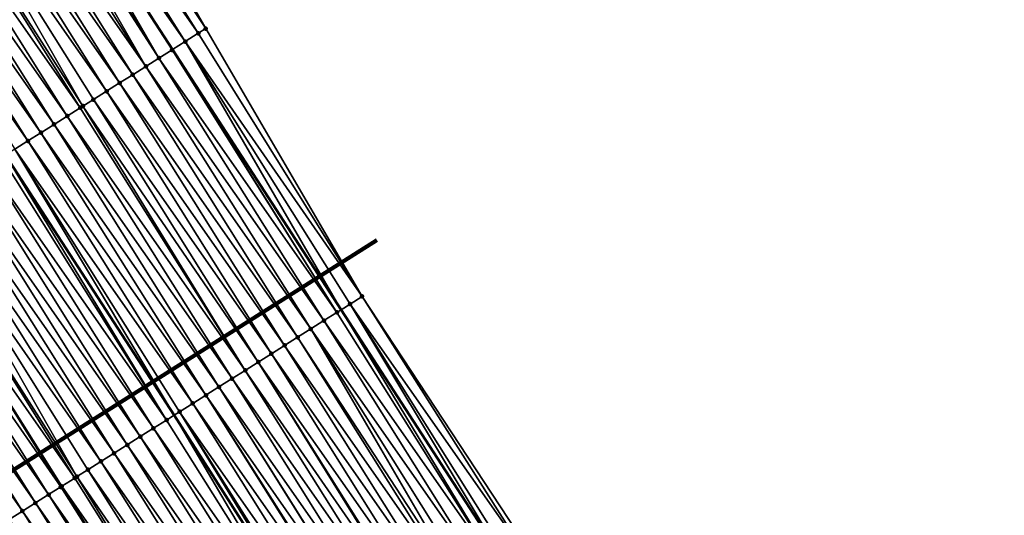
# Model space of a CAD drawing. Header units: feet. Extents: x 2017353 to 2024169, y 808050 to 818690.
# Tile 293 of 305: x 2023142 to 2023205, y 813593 to 813625. Entities that reach past the tile are written whole.
import ezdxf

# ---------------------------------------------------------------- set-up
doc = ezdxf.new("R2010")
doc.units = ezdxf.units.FT
doc.header["$MEASUREMENT"] = 0
for name, color, linetype, lineweight in [('EP_Travel Lane', 172, 'Continuous', 53), ('Notes', 3, 'Continuous', 100), ('SB-Road Shots', 141, 'Continuous', 100), ('SB-Road X-Section', 40, 'Continuous', 13), ('STRIPING', 60, 'Continuous', 53)]:
    doc.layers.add(name, color=color, linetype=linetype, lineweight=lineweight)
doc.layers.add('I-77-MM15-17_SB-Surface-BORDER', color=7, linetype='Continuous')
doc.layers.add('I-77-MM15-17_SB-Surface-TIN', color=7, linetype='Continuous')

msp = doc.modelspace()

# ---------------------------------------------------------------- linework, layer by layer
at = {"layer": 'EP_Travel Lane'}
msp.add_polyline3d([(2023022.87013042, 813802.7523768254, 308.1706826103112), (2023034.977134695, 813786.8482880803, 308.8740634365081), (2023047.084266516, 813770.9440317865, 309.571511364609), (2023059.192058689, 813754.6059007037, 310.2723964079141), (2023070.999675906, 813738.4784764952, 310.9698875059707), (2023082.927156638, 813722.1074260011, 311.6875594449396), (2023094.503306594, 813705.8125200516, 312.3790393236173), (2023106.078957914, 813689.5183159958, 313.0950110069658), (2023117.66792653, 813672.9413949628, 313.7577293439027), (2023129.028182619, 813656.4919666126, 314.3854467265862), (2023140.662172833, 813639.5990378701, 315.0095620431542), (2023151.539390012, 813622.8244211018, 315.6302828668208), (2023162.414023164, 813606.0537893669, 316.3875281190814), (2023173.289229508, 813589.2822736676, 317.1144895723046), (2023183.876974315, 813572.3268029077, 317.7604418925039), (2023194.421320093, 813555.3463802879, 318.4628187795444), (2023204.926228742, 813538.3413243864, 319.1687769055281)], dxfattribs=at)
at = {"layer": 'I-77-MM15-17_SB-Surface-BORDER', "color": 3, "linetype": 'Continuous', "lineweight": -3}
msp.add_polyline3d([(2023024.964333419, 813804.3748025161, 308.3566072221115), (2023036.946262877, 813788.3742271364, 309.0580661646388), (2023049.169284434, 813772.559950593, 309.7702060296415), (2023061.614257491, 813756.3884599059, 310.4876143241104), (2023073.555617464, 813740.3594481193, 311.1966983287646), (2023085.154819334, 813723.6827751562, 311.8932503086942), (2023097.306286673, 813707.7941838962, 312.6253809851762), (2023108.604489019, 813691.3039202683, 313.3191232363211), (2023120.218062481, 813674.6817501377, 313.9789343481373), (2023131.518725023, 813658.1914563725, 314.5969364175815), (2023143.673377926, 813641.498583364, 315.1908668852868), (2023153.677246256, 813624.1738184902, 315.7780576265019), (2023163.769587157, 813606.9100084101, 316.4957880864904), (2023174.75253143, 813590.2067672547, 317.2367992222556), (2023185.943921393, 813573.6322411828, 317.9227440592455), (2023194.975082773, 813555.6961595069, 318.5071512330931), (2023205.189514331, 813538.5075337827, 319.1876011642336)], dxfattribs=at)
at = {"layer": 'I-77-MM15-17_SB-Surface-TIN', "color": 128, "linetype": 'Continuous', "lineweight": -3}
for points in [[(2023153.677246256, 813624.1738184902, 315.7780576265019), (2023143.412060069, 813641.3338942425, 315.1789519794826), (2023142.566270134, 813640.8003753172, 315.1286861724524)], [(2023153.677246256, 813624.1738184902, 315.7780576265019), (2023143.673377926, 813641.498583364, 315.1908668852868), (2023143.412060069, 813641.3338942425, 315.1789519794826)], [(2023153.202022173, 813623.8739558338, 315.7475188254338), (2023142.566270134, 813640.8003753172, 315.1286861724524), (2023141.72065156, 813640.2665836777, 315.0691610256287)], [(2023153.202022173, 813623.8739558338, 315.7475188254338), (2023153.677246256, 813624.1738184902, 315.7780576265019), (2023142.566270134, 813640.8003753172, 315.1286861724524)], [(2023152.356395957, 813623.3401763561, 315.6884065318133), (2023141.72065156, 813640.2665836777, 315.0691610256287), (2023140.874800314, 813639.7331623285, 315.0222081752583)], [(2023152.356395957, 813623.3401763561, 315.6884065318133), (2023153.202022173, 813623.8739558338, 315.7475188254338), (2023141.72065156, 813640.2665836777, 315.0691610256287)], [(2023150.665205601, 813622.2725186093, 315.566827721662), (2023140.662172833, 813639.5990378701, 315.0095620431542), (2023140.029011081, 813639.1996422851, 314.9719044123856)], [(2023140.874800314, 813639.7331623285, 315.0222081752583), (2023140.662172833, 813639.5990378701, 315.0095620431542), (2023151.539390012, 813622.8244211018, 315.6302828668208)], [(2023151.510789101, 813622.8063660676, 315.6282481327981), (2023151.539390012, 813622.8244211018, 315.6302828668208), (2023140.662172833, 813639.5990378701, 315.0095620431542)], [(2023150.665205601, 813622.2725186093, 315.566827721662), (2023151.510789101, 813622.8063660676, 315.6282481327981), (2023140.662172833, 813639.5990378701, 315.0095620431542)], [(2023152.356395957, 813623.3401763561, 315.6884065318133), (2023140.874800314, 813639.7331623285, 315.0222081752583), (2023151.539390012, 813622.8244211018, 315.6302828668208)], [(2023149.819642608, 813621.7386385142, 315.5042992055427), (2023139.836485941, 813639.0780863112, 314.9577280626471), (2023139.183501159, 813638.6656777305, 314.9065083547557)], [(2023150.665205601, 813622.2725186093, 315.566827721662), (2023140.029011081, 813639.1996422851, 314.9719044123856), (2023139.836485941, 813639.0780863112, 314.9577280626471)], [(2023149.819642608, 813621.7386385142, 315.5042992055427), (2023150.665205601, 813622.2725186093, 315.566827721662), (2023139.836485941, 813639.0780863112, 314.9577280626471)], [(2023148.97408372, 813621.204751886, 315.4415488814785), (2023138.33806965, 813638.131588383, 314.8368752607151), (2023137.492613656, 813637.5975380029, 314.7685652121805)], [(2023149.819642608, 813621.7386385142, 315.5042992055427), (2023139.183501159, 813638.6656777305, 314.9065083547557), (2023138.33806965, 813638.131588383, 314.8368752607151)], [(2023148.97408372, 813621.204751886, 315.4415488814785), (2023149.819642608, 813621.7386385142, 315.5042992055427), (2023138.33806965, 813638.131588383, 314.8368752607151)], [(2023148.128545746, 813620.6708319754, 315.3776685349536), (2023137.492613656, 813637.5975380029, 314.7685652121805), (2023136.647039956, 813637.0636749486, 314.7066153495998)], [(2023148.128545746, 813620.6708319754, 315.3776685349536), (2023148.97408372, 813621.204751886, 315.4415488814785), (2023137.492613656, 813637.5975380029, 314.7685652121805)], [(2023147.28301049, 813620.1369077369, 315.313641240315), (2023136.647039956, 813637.0636749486, 314.7066153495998), (2023135.801489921, 813636.5297742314, 314.6433867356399)], [(2023147.28301049, 813620.1369077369, 315.313641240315), (2023148.128545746, 813620.6708319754, 315.3776685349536), (2023136.647039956, 813637.0636749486, 314.7066153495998)], [(2023145.763212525, 813619.177260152, 315.1997394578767), (2023135.801489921, 813636.5297742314, 314.6433867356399), (2023134.955938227, 813635.995876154, 314.5802477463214)], [(2023145.763212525, 813619.177260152, 315.1997394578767), (2023146.43746243, 813619.6030038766, 315.250305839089), (2023135.801489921, 813636.5297742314, 314.6433867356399)], [(2023146.43746243, 813619.6030038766, 315.250305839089), (2023147.28301049, 813620.1369077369, 315.313641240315), (2023135.801489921, 813636.5297742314, 314.6433867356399)], [(2023145.591917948, 813619.0690943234, 315.1867771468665), (2023134.955938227, 813635.995876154, 314.5802477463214), (2023134.110308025, 813635.4621030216, 314.5213509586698)], [(2023145.591917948, 813619.0690943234, 315.1867771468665), (2023145.763212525, 813619.177260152, 315.1997394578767), (2023134.955938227, 813635.995876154, 314.5802477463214)], [(2023143.900911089, 813618.001144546, 315.0552831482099), (2023133.264719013, 813634.9282643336, 314.460228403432), (2023132.419190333, 813634.3943296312, 314.3958459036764)], [(2023144.74640362, 813618.5351367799, 315.1216190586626), (2023134.110308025, 813635.4621030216, 314.5213509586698), (2023133.264719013, 813634.9282643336, 314.460228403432)], [(2023143.900911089, 813618.001144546, 315.0552831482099), (2023144.74640362, 813618.5351367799, 315.1216190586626), (2023133.264719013, 813634.9282643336, 314.460228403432)], [(2023144.74640362, 813618.5351367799, 315.1216190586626), (2023145.591917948, 813619.0690943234, 315.1867771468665), (2023134.110308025, 813635.4621030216, 314.5213509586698)], [(2023143.055422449, 813617.4671461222, 314.9887370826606), (2023132.419190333, 813634.3943296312, 314.3958459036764), (2023131.573682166, 813633.860362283, 314.3303549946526)], [(2023143.055422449, 813617.4671461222, 314.9887370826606), (2023143.900911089, 813618.001144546, 315.0552831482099), (2023132.419190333, 813634.3943296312, 314.3958459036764)], [(2023142.20992292, 813616.9331650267, 314.922779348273), (2023131.573682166, 813633.860362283, 314.3303549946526), (2023130.728194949, 813633.3263615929, 314.2637320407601)], [(2023142.20992292, 813616.9331650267, 314.922779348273), (2023143.055422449, 813617.4671461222, 314.9887370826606), (2023131.573682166, 813633.860362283, 314.3303549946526)], [(2023141.364393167, 813616.3992320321, 314.8584547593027), (2023142.20992292, 813616.9331650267, 314.922779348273), (2023130.728194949, 813633.3263615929, 314.2637320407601)], [(2023163.769587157, 813606.9100084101, 316.4957880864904), (2023153.677246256, 813624.1738184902, 315.7780576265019), (2023153.202022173, 813623.8739558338, 315.7475188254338)], [(2023163.769587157, 813606.9100084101, 316.4957880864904), (2023153.202022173, 813623.8739558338, 315.7475188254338), (2023152.356395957, 813623.3401763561, 315.6884065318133)], [(2023162.14434092, 813605.8834481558, 316.365966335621), (2023151.510789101, 813622.8063660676, 315.6282481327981), (2023150.665205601, 813622.2725186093, 315.566827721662)], [(2023162.14434092, 813605.8834481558, 316.365966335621), (2023151.539390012, 813622.8244211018, 315.6302828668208), (2023151.510789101, 813622.8063660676, 315.6282481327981)], [(2023152.356395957, 813623.3401763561, 315.6884065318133), (2023151.539390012, 813622.8244211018, 315.6302828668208), (2023162.414023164, 813606.0537893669, 316.3875281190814)], [(2023162.14434092, 813605.8834481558, 316.365966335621), (2023162.414023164, 813606.0537893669, 316.3875281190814), (2023151.539390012, 813622.8244211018, 315.6302828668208)], [(2023162.989810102, 813606.4174775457, 316.4335637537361), (2023152.356395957, 813623.3401763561, 315.6884065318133), (2023162.414023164, 813606.0537893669, 316.3875281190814)], [(2023162.989810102, 813606.4174775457, 316.4335637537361), (2023163.769587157, 813606.9100084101, 316.4957880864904), (2023152.356395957, 813623.3401763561, 315.6884065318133)], [(2023161.298889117, 813605.3493911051, 316.297429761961), (2023150.665205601, 813622.2725186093, 315.566827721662), (2023149.819642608, 813621.7386385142, 315.5042992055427)], [(2023161.298889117, 813605.3493911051, 316.297429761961), (2023162.14434092, 813605.8834481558, 316.365966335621), (2023150.665205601, 813622.2725186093, 315.566827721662)], [(2023160.453406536, 813604.8153830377, 316.2305562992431), (2023149.819642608, 813621.7386385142, 315.5042992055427), (2023148.97408372, 813621.204751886, 315.4415488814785)], [(2023160.453406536, 813604.8153830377, 316.2305562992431), (2023161.298889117, 813605.3493911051, 316.297429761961), (2023149.819642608, 813621.7386385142, 315.5042992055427)], [(2023159.607913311, 813604.2813919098, 316.1642579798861), (2023148.97408372, 813621.204751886, 315.4415488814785), (2023148.128545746, 813620.6708319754, 315.3776685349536)], [(2023159.607913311, 813604.2813919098, 316.1642579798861), (2023160.453406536, 813604.8153830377, 316.2305562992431), (2023148.97408372, 813621.204751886, 315.4415488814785)], [(2023158.762419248, 813603.7474021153, 316.0980049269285), (2023148.128545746, 813620.6708319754, 315.3776685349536), (2023147.28301049, 813620.1369077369, 315.313641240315)], [(2023158.762419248, 813603.7474021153, 316.0980049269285), (2023159.607913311, 813604.2813919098, 316.1642579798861), (2023148.128545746, 813620.6708319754, 315.3776685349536)], [(2023157.916930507, 813603.2134038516, 316.0314643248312), (2023147.28301049, 813620.1369077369, 315.313641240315), (2023146.43746243, 813619.6030038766, 315.250305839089)], [(2023157.916930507, 813603.2134038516, 316.0314643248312), (2023158.762419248, 813603.7474021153, 316.0980049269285), (2023147.28301049, 813620.1369077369, 315.313641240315)], [(2023156.225851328, 813602.1455691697, 315.9038781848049), (2023145.591917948, 813619.0690943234, 315.1867771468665), (2023144.74640362, 813618.5351367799, 315.1216190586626)], [(2023156.225851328, 813602.1455691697, 315.9038781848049), (2023145.763212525, 813619.177260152, 315.1997394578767), (2023145.591917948, 813619.0690943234, 315.1867771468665)], [(2023157.071400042, 813602.6794719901, 315.9671782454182), (2023146.43746243, 813619.6030038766, 315.250305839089), (2023145.763212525, 813619.177260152, 315.1997394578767)], [(2023156.225851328, 813602.1455691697, 315.9038781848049), (2023157.071400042, 813602.6794719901, 315.9671782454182), (2023145.763212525, 813619.177260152, 315.1997394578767)], [(2023157.071400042, 813602.6794719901, 315.9671782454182), (2023157.916930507, 813603.2134038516, 316.0314643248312), (2023146.43746243, 813619.6030038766, 315.250305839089)], [(2023155.380354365, 813601.6115839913, 315.8377818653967), (2023144.74640362, 813618.5351367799, 315.1216190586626), (2023143.900911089, 813618.001144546, 315.0552831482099)], [(2023155.380354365, 813601.6115839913, 315.8377818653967), (2023156.225851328, 813602.1455691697, 315.9038781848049), (2023144.74640362, 813618.5351367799, 315.1216190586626)], [(2023154.534873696, 813601.0775728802, 315.7708050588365), (2023143.900911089, 813618.001144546, 315.0552831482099), (2023143.055422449, 813617.4671461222, 314.9887370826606)], [(2023154.534873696, 813601.0775728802, 315.7708050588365), (2023155.380354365, 813601.6115839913, 315.8377818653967), (2023143.900911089, 813618.001144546, 315.0552831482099)], [(2023153.689400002, 813600.5435506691, 315.7034513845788), (2023143.055422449, 813617.4671461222, 314.9887370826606), (2023142.20992292, 813616.9331650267, 314.922779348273)], [(2023153.689400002, 813600.5435506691, 315.7034513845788), (2023154.534873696, 813601.0775728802, 315.7708050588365), (2023143.055422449, 813617.4671461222, 314.9887370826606)], [(2023152.843888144, 813600.009589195, 315.6381598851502), (2023142.20992292, 813616.9331650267, 314.922779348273), (2023141.364393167, 813616.3992320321, 314.8584547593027)], [(2023152.843888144, 813600.009589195, 315.6381598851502), (2023153.689400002, 813600.5435506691, 315.7034513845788), (2023142.20992292, 813616.9331650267, 314.922779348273)], [(2023151.152864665, 813598.9416658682, 315.5075640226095), (2023140.518847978, 813615.8653236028, 314.794964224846), (2023139.673315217, 813615.3313953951, 314.7308021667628)], [(2023151.152864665, 813598.9416658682, 315.5075640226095), (2023140.760924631, 813616.0181797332, 314.8131413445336), (2023140.518847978, 813615.8653236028, 314.794964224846)], [(2023141.364393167, 813616.3992320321, 314.8584547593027), (2023140.760924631, 813616.0181797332, 314.8131413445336), (2023151.637735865, 813599.2478804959, 315.5451664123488)], [(2023151.152864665, 813598.9416658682, 315.5075640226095), (2023151.637735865, 813599.2478804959, 315.5451664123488), (2023140.760924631, 813616.0181797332, 314.8131413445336)], [(2023151.998371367, 813599.475635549, 315.573134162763), (2023141.364393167, 813616.3992320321, 314.8584547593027), (2023151.637735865, 813599.2478804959, 315.5451664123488)], [(2023151.998371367, 813599.475635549, 315.573134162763), (2023152.843888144, 813600.009589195, 315.6381598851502), (2023141.364393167, 813616.3992320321, 314.8584547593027)], [(2023150.307373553, 813598.4076713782, 315.4411515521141), (2023139.673315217, 813615.3313953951, 314.7308021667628), (2023138.827818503, 813614.7974098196, 314.664692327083)], [(2023150.307373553, 813598.4076713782, 315.4411515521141), (2023151.152864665, 813598.9416658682, 315.5075640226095), (2023139.673315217, 813615.3313953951, 314.7308021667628)], [(2023149.46186924, 813597.8736978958, 315.3754523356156), (2023138.827818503, 813614.7974098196, 314.664692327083), (2023137.982327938, 813614.263414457, 314.5982501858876)], [(2023149.46186924, 813597.8736978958, 315.3754523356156), (2023150.307373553, 813598.4076713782, 315.4411515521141), (2023138.827818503, 813614.7974098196, 314.664692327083)], [(2023148.616329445, 813597.3397808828, 315.3116704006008), (2023137.982327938, 813614.263414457, 314.5982501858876), (2023137.13679001, 813613.7294944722, 314.5343673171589)], [(2023148.616329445, 813597.3397808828, 315.3116704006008), (2023149.46186924, 813597.8736978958, 315.3754523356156), (2023137.982327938, 813614.263414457, 314.5982501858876)], [(2023147.770783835, 813596.8058731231, 315.2482026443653), (2023137.13679001, 813613.7294944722, 314.5343673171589), (2023136.291225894, 813613.1956161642, 314.4718994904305)], [(2023147.770783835, 813596.8058731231, 315.2482026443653), (2023148.616329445, 813597.3397808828, 315.3116704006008), (2023137.13679001, 813613.7294944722, 314.5343673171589)], [(2023145.374640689, 813595.2927694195, 315.066077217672), (2023135.445681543, 813612.6617064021, 314.4083637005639), (2023134.600166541, 813612.1277499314, 314.3432420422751)], [(2023146.925242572, 813596.271958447, 315.1845000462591), (2023136.291225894, 813613.1956161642, 314.4718994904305), (2023135.445681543, 813612.6617064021, 314.4083637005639)], [(2023145.374640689, 813595.2927694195, 315.066077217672), (2023146.079709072, 813595.7380314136, 315.120377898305), (2023135.445681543, 813612.6617064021, 314.4083637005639)], [(2023146.079709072, 813595.7380314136, 315.120377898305), (2023146.925242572, 813596.271958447, 315.1845000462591), (2023135.445681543, 813612.6617064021, 314.4083637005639)], [(2023146.925242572, 813596.271958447, 315.1845000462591), (2023147.770783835, 813596.8058731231, 315.2482026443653), (2023136.291225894, 813613.1956161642, 314.4718994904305)], [(2023145.234200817, 813595.2040642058, 315.0548917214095), (2023134.600166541, 813612.1277499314, 314.3432420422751), (2023133.754690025, 813611.5937322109, 314.2760407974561)], [(2023145.234200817, 813595.2040642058, 315.0548917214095), (2023145.374640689, 813595.2927694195, 315.066077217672), (2023134.600166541, 813612.1277499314, 314.3432420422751)], [(2023144.326789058, 813594.6308032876, 314.9797537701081), (2023133.754690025, 813611.5937322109, 314.2760407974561), (2023132.909221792, 813611.0597013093, 314.2083920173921)], [(2023144.326789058, 813594.6308032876, 314.9797537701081), (2023144.38877383, 813594.669967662, 314.9850142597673), (2023133.754690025, 813611.5937322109, 314.2760407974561)], [(2023144.38877383, 813594.669967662, 314.9850142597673), (2023145.234200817, 813595.2040642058, 315.0548917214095), (2023133.754690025, 813611.5937322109, 314.2760407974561)], [(2023143.543407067, 813594.1357752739, 314.9118826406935), (2023132.909221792, 813611.0597013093, 314.2083920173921), (2023132.06372973, 813610.5257083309, 314.142030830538)], [(2023143.543407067, 813594.1357752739, 314.9118826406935), (2023144.326789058, 813594.6308032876, 314.9797537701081), (2023132.909221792, 813611.0597013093, 314.2083920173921)], [(2023142.698056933, 813593.6015564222, 314.8378525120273), (2023132.06372973, 813610.5257083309, 314.142030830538), (2023131.218151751, 813609.9918520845, 314.0803120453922)], [(2023142.698056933, 813593.6015564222, 314.8378525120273), (2023143.543407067, 813594.1357752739, 314.9118826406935), (2023132.06372973, 813610.5257083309, 314.142030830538)], [(2023141.852640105, 813593.0674437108, 314.7674261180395), (2023131.218151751, 813609.9918520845, 314.0803120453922), (2023130.372554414, 813609.4580266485, 314.0196393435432)], [(2023141.852640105, 813593.0674437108, 314.7674261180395), (2023142.698056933, 813593.6015564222, 314.8378525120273), (2023131.218151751, 813609.9918520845, 314.0803120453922)], [(2023141.007146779, 813592.5334527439, 314.7011332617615), (2023141.852640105, 813593.0674437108, 314.7674261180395), (2023130.372554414, 813609.4580266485, 314.0196393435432)], [(2023162.989810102, 813606.4174775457, 316.4335637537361), (2023162.414023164, 813606.0537893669, 316.3875281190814), (2023173.289229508, 813589.2822736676, 317.1144895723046)], [(2023174.469288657, 813590.027860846, 317.2141564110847), (2023163.769587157, 813606.9100084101, 316.4957880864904), (2023162.989810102, 813606.4174775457, 316.4335637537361)], [(2023173.623879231, 813589.4937363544, 317.1433300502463), (2023162.989810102, 813606.4174775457, 316.4335637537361), (2023173.289229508, 813589.2822736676, 317.1144895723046)], [(2023173.623879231, 813589.4937363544, 317.1433300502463), (2023174.469288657, 813590.027860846, 317.2141564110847), (2023162.989810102, 813606.4174775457, 316.4335637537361)], [(2023174.469288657, 813590.027860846, 317.2141564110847), (2023174.75253143, 813590.2067672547, 317.2367992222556), (2023163.769587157, 813606.9100084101, 316.4957880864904)], [(2023172.77850735, 813588.9595521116, 317.0704749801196), (2023162.14434092, 813605.8834481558, 316.365966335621), (2023161.298889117, 813605.3493911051, 316.297429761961)], [(2023172.77850735, 813588.9595521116, 317.0704749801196), (2023162.414023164, 813606.0537893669, 316.3875281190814), (2023162.14434092, 813605.8834481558, 316.365966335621)], [(2023172.77850735, 813588.9595521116, 317.0704749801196), (2023173.289229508, 813589.2822736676, 317.1144895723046), (2023162.414023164, 813606.0537893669, 316.3875281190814)], [(2023171.933132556, 813588.4253725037, 316.9977772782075), (2023161.298889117, 813605.3493911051, 316.297429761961), (2023160.453406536, 813604.8153830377, 316.2305562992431)], [(2023171.933132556, 813588.4253725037, 316.9977772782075), (2023172.77850735, 813588.9595521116, 317.0704749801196), (2023161.298889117, 813605.3493911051, 316.297429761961)], [(2023170.535514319, 813587.5427371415, 316.8897255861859), (2023160.453406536, 813604.8153830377, 316.2305562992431), (2023159.607913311, 813604.2813919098, 316.1642579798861)], [(2023170.535514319, 813587.5427371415, 316.8897255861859), (2023171.08765565, 813587.8913554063, 316.9305972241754), (2023160.453406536, 813604.8153830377, 316.2305562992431)], [(2023171.08765565, 813587.8913554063, 316.9305972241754), (2023171.933132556, 813588.4253725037, 316.9977772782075), (2023160.453406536, 813604.8153830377, 316.2305562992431)], [(2023170.242068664, 813587.3575134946, 316.8693651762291), (2023159.607913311, 813604.2813919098, 316.1642579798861), (2023158.762419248, 813603.7474021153, 316.0980049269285)], [(2023170.242068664, 813587.3575134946, 316.8693651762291), (2023170.535514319, 813587.5427371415, 316.8897255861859), (2023159.607913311, 813604.2813919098, 316.1642579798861)], [(2023168.550817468, 813586.2899525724, 316.7510738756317), (2023157.916930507, 813603.2134038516, 316.0314643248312), (2023157.071400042, 813602.6794719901, 315.9671782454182)], [(2023169.396395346, 813586.8238089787, 316.8127980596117), (2023158.762419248, 813603.7474021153, 316.0980049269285), (2023157.916930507, 813603.2134038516, 316.0314643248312)], [(2023168.550817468, 813586.2899525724, 316.7510738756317), (2023169.396395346, 813586.8238089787, 316.8127980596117), (2023157.916930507, 813603.2134038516, 316.0314643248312)], [(2023169.396395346, 813586.8238089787, 316.8127980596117), (2023170.242068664, 813587.3575134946, 316.8693651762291), (2023158.762419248, 813603.7474021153, 316.0980049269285)], [(2023167.615130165, 813585.69894926, 316.6765348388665), (2023157.071400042, 813602.6794719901, 315.9671782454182), (2023156.225851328, 813602.1455691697, 315.9038781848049)], [(2023167.615130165, 813585.69894926, 316.6765348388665), (2023167.705336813, 813585.755941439, 316.6840963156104), (2023157.071400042, 813602.6794719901, 315.9671782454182)], [(2023167.705336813, 813585.755941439, 316.6840963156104), (2023168.550817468, 813586.2899525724, 316.7510738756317), (2023157.071400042, 813602.6794719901, 315.9671782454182)], [(2023166.859993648, 813585.2217114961, 316.6096896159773), (2023156.225851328, 813602.1455691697, 315.9038781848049), (2023155.380354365, 813601.6115839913, 315.8377818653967)], [(2023166.859993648, 813585.2217114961, 316.6096896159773), (2023167.615130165, 813585.69894926, 316.6765348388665), (2023156.225851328, 813602.1455691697, 315.9038781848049)], [(2023166.014638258, 813584.6875010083, 316.5359434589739), (2023155.380354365, 813601.6115839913, 315.8377818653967), (2023154.534873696, 813601.0775728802, 315.7708050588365)], [(2023166.014638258, 813584.6875010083, 316.5359434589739), (2023166.859993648, 813585.2217114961, 316.6096896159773), (2023155.380354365, 813601.6115839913, 315.8377818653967)], [(2023165.139166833, 813584.1343837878, 316.4626048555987), (2023154.534873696, 813601.0775728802, 315.7708050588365), (2023153.689400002, 813600.5435506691, 315.7034513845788)], [(2023165.139166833, 813584.1343837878, 316.4626048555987), (2023165.169230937, 813584.1533731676, 316.4650033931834), (2023154.534873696, 813601.0775728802, 315.7708050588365)], [(2023165.169230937, 813584.1533731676, 316.4650033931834), (2023166.014638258, 813584.6875010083, 316.5359434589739), (2023154.534873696, 813601.0775728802, 315.7708050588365)], [(2023163.47811835, 813583.0855916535, 316.3392224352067), (2023152.843888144, 813600.009589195, 315.6381598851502), (2023151.998371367, 813599.475635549, 315.573134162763)], [(2023164.323679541, 813583.6194746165, 316.4018482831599), (2023153.689400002, 813600.5435506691, 315.7034513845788), (2023152.843888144, 813600.009589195, 315.6381598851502)], [(2023163.47811835, 813583.0855916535, 316.3392224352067), (2023164.323679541, 813583.6194746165, 316.4018482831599), (2023152.843888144, 813600.009589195, 315.6381598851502)], [(2023164.323679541, 813583.6194746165, 316.4018482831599), (2023164.413685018, 813583.6762967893, 316.4083484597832), (2023153.689400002, 813600.5435506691, 315.7034513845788)], [(2023164.413685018, 813583.6762967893, 316.4083484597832), (2023165.139166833, 813584.1343837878, 316.4626048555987), (2023153.689400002, 813600.5435506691, 315.7034513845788)], [(2023151.998371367, 813599.475635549, 315.573134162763), (2023151.637735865, 813599.2478804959, 315.5451664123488), (2023162.405940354, 813582.408587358, 316.2589201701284)], [(2023162.632561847, 813582.5517012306, 316.2763433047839), (2023151.998371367, 813599.475635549, 315.573134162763), (2023162.405940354, 813582.408587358, 316.2589201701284)], [(2023162.632561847, 813582.5517012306, 316.2763433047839), (2023163.47811835, 813583.0855916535, 316.3392224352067), (2023151.998371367, 813599.475635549, 315.573134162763)], [(2023161.787044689, 813582.017748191, 316.2113381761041), (2023151.152864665, 813598.9416658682, 315.5075640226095), (2023150.307373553, 813598.4076713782, 315.4411515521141)], [(2023161.787044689, 813582.017748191, 316.2113381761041), (2023151.637735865, 813599.2478804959, 315.5451664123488), (2023151.152864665, 813598.9416658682, 315.5075640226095)], [(2023161.787044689, 813582.017748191, 316.2113381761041), (2023162.405940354, 813582.408587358, 316.2589201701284), (2023151.637735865, 813599.2478804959, 315.5451664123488)], [(2023160.941571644, 813581.4837249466, 316.1439494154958), (2023150.307373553, 813598.4076713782, 315.4411515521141), (2023149.46186924, 813597.8736978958, 315.3754523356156)], [(2023160.941571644, 813581.4837249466, 316.1439494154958), (2023161.787044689, 813582.017748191, 316.2113381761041), (2023150.307373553, 813598.4076713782, 315.4411515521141)], [(2023160.096052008, 813580.949775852, 316.0790782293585), (2023149.46186924, 813597.8736978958, 315.3754523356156), (2023148.616329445, 813597.3397808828, 315.3116704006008)], [(2023160.096052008, 813580.949775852, 316.0790782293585), (2023160.941571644, 813581.4837249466, 316.1439494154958), (2023149.46186924, 813597.8736978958, 315.3754523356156)], [(2023158.404976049, 813579.8819360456, 315.9513181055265), (2023147.770783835, 813596.8058731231, 315.2482026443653), (2023146.925242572, 813596.271958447, 315.1845000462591)], [(2023159.25053338, 813580.4158251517, 316.0141525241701), (2023148.616329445, 813597.3397808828, 315.3116704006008), (2023147.770783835, 813596.8058731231, 315.2482026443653)], [(2023158.404976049, 813579.8819360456, 315.9513181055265), (2023159.25053338, 813580.4158251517, 316.0141525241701), (2023147.770783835, 813596.8058731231, 315.2482026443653)], [(2023159.25053338, 813580.4158251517, 316.0141525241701), (2023160.096052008, 813580.949775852, 316.0790782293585), (2023148.616329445, 813597.3397808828, 315.3116704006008)], [(2023157.559469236, 813579.3479665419, 315.8857539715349), (2023146.925242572, 813596.271958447, 315.1845000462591), (2023146.079709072, 813595.7380314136, 315.120377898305)], [(2023157.559469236, 813579.3479665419, 315.8857539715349), (2023158.404976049, 813579.8819360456, 315.9513181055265), (2023146.925242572, 813596.271958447, 315.1845000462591)], [(2023156.714005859, 813578.8139279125, 315.8178428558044), (2023146.079709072, 813595.7380314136, 315.120377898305), (2023145.374640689, 813595.2927694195, 315.066077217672)], [(2023156.714005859, 813578.8139279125, 315.8178428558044), (2023157.559469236, 813579.3479665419, 315.8857539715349), (2023146.079709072, 813595.7380314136, 315.120377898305)], [(2023155.868563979, 813578.2798550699, 315.7487701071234), (2023145.234200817, 813595.2040642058, 315.0548917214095), (2023144.38877383, 813594.669967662, 314.9850142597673)], [(2023155.868563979, 813578.2798550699, 315.7487701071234), (2023145.374640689, 813595.2927694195, 315.066077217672), (2023145.234200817, 813595.2040642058, 315.0548917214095)], [(2023155.868563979, 813578.2798550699, 315.7487701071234), (2023156.714005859, 813578.8139279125, 315.8178428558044), (2023145.374640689, 813595.2927694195, 315.066077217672)], [(2023155.023084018, 813577.7458428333, 315.6817550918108), (2023144.326789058, 813594.6308032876, 314.9797537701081), (2023143.543407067, 813594.1357752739, 314.9118826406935)], [(2023155.023084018, 813577.7458428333, 315.6817550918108), (2023144.38877383, 813594.669967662, 314.9850142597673), (2023144.326789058, 813594.6308032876, 314.9797537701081)], [(2023155.023084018, 813577.7458428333, 315.6817550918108), (2023155.868563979, 813578.2798550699, 315.7487701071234), (2023144.38877383, 813594.669967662, 314.9850142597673)], [(2023153.332007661, 813576.6780036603, 315.5540164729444), (2023142.698056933, 813593.6015564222, 314.8378525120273), (2023141.852640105, 813593.0674437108, 314.7674261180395)], [(2023154.177562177, 813577.2118972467, 315.6170030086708), (2023143.543407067, 813594.1357752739, 314.9118826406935), (2023142.698056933, 813593.6015564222, 314.8378525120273)], [(2023153.332007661, 813576.6780036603, 315.5540164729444), (2023154.177562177, 813577.2118972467, 315.6170030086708), (2023142.698056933, 813593.6015564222, 314.8378525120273)], [(2023154.177562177, 813577.2118972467, 315.6170030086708), (2023155.023084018, 813577.7458428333, 315.6817550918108), (2023143.543407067, 813594.1357752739, 314.9118826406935)], [(2023152.486429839, 813576.144147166, 315.4922893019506), (2023141.852640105, 813593.0674437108, 314.7674261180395), (2023141.007146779, 813592.5334527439, 314.7011332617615)], [(2023152.486429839, 813576.144147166, 315.4922893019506), (2023153.332007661, 813576.6780036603, 315.5540164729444), (2023141.852640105, 813593.0674437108, 314.7674261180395)]]:
    msp.add_3dface(points, dxfattribs=at)
at = {"layer": 'Notes'}
msp.add_line((2023164.72440244, 813610.5432011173, 336.559327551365), (2023130.231165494, 813588.7508636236, 336.559327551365), dxfattribs=at)
at = {"layer": 'SB-Road Shots', "lineweight": 100}
for p in [(2023153.677246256, 813624.1738184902, 315.7780576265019), (2023153.202022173, 813623.8739558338, 315.7475188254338), (2023151.510789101, 813622.8063660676, 315.6282481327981), (2023152.356395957, 813623.3401763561, 315.6884065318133), (2023150.665205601, 813622.2725186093, 315.566827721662), (2023149.819642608, 813621.7386385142, 315.5042992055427), (2023148.97408372, 813621.204751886, 315.4415488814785), (2023148.128545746, 813620.6708319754, 315.3776685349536), (2023147.28301049, 813620.1369077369, 315.313641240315), (2023145.591917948, 813619.0690943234, 315.1867771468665), (2023145.763212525, 813619.177260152, 315.1997394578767), (2023146.43746243, 813619.6030038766, 315.250305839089), (2023144.74640362, 813618.5351367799, 315.1216190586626), (2023143.900911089, 813618.001144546, 315.0552831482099), (2023143.055422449, 813617.4671461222, 314.9887370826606), (2023142.20992292, 813616.9331650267, 314.922779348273), (2023162.989810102, 813606.4174775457, 316.4335637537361), (2023163.769587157, 813606.9100084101, 316.4957880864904), (2023162.14434092, 813605.8834481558, 316.365966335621), (2023161.298889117, 813605.3493911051, 316.297429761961), (2023160.453406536, 813604.8153830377, 316.2305562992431), (2023159.607913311, 813604.2813919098, 316.1642579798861), (2023157.916930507, 813603.2134038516, 316.0314643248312), (2023158.762419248, 813603.7474021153, 316.0980049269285), (2023157.071400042, 813602.6794719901, 315.9671782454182), (2023156.225851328, 813602.1455691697, 315.9038781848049), (2023155.380354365, 813601.6115839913, 315.8377818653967), (2023154.534873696, 813601.0775728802, 315.7708050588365), (2023152.843888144, 813600.009589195, 315.6381598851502), (2023153.689400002, 813600.5435506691, 315.7034513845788), (2023151.998371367, 813599.475635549, 315.573134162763), (2023151.152864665, 813598.9416658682, 315.5075640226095), (2023150.307373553, 813598.4076713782, 315.4411515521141), (2023149.46186924, 813597.8736978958, 315.3754523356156), (2023147.770783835, 813596.8058731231, 315.2482026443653), (2023148.616329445, 813597.3397808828, 315.3116704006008), (2023146.925242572, 813596.271958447, 315.1845000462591), (2023146.079709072, 813595.7380314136, 315.120377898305), (2023145.234200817, 813595.2040642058, 315.0548917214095), (2023145.374640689, 813595.2927694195, 315.066077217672), (2023144.326789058, 813594.6308032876, 314.9797537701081), (2023144.38877383, 813594.669967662, 314.9850142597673), (2023142.698056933, 813593.6015564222, 314.8378525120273), (2023143.543407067, 813594.1357752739, 314.9118826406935), (2023141.852640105, 813593.0674437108, 314.7674261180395)]:
    msp.add_point(p, dxfattribs=at)
at = {"layer": 'SB-Road X-Section', "extrusion": (0.531716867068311, -0.8462084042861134, 0.03476362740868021), "elevation": 387260.298638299, "flags": 128}
msp.add_lwpolyline([(2145924.418858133, -13154.74589702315), (2145923.856937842, -13154.77645429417), (2145922.856937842, -13154.83560233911), (2145921.856937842, -13154.89579712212), (2145920.856937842, -13154.95725468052), (2145919.856937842, -13155.01982101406), (2145918.856937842, -13155.08260928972), (2145917.856937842, -13155.1465282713), (2145916.856937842, -13155.21059428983), (2145915.856937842, -13155.27396799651), (2145915.0595248, -13155.32456496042), (2145914.856937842, -13155.33753511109), (2145913.856937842, -13155.40273260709), (2145912.856937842, -13155.46910863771), (2145911.856937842, -13155.53569495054), (2145910.856937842, -13155.60169257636), (2145909.856937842, -13155.66605606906), (2145908.856937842, -13155.72958500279), (2145907.856937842, -13155.79378586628), (2145906.856937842, -13155.8599356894), (2145905.856937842, -13155.92641801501), (2145904.856937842, -13155.99033952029), (2145903.856937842, -13156.05284512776), (2145902.856937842, -13156.11641934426), (2145901.856937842, -13156.18158038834), (2145900.856937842, -13156.24882227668), (2145899.856937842, -13156.31651197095), (2145898.856937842, -13156.38291329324), (2145897.856937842, -13156.44466940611), (2145896.856937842, -13156.505378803), (2145895.856937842, -13156.56912158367)], dxfattribs=at)
at = {"layer": 'SB-Road X-Section', "extrusion": (0.5317168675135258, -0.846208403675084, 0.0347636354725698), "elevation": 387280.3000387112, "flags": 128}
msp.add_lwpolyline([(2145923.778963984, -13154.72660280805), (2145922.856665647, -13154.7888647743), (2145921.856665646, -13154.85650307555), (2145920.856665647, -13154.92508110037), (2145919.856665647, -13154.99199500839), (2145918.856665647, -13155.0583334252), (2145917.856665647, -13155.12462654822), (2145916.856665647, -13155.19120739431), (2145915.856665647, -13155.25553235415), (2145914.856665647, -13155.31887069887), (2145913.856665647, -13155.38500699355), (2145912.856665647, -13155.45202430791), (2145911.856665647, -13155.5194187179), (2145910.856665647, -13155.58474970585), (2145909.856665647, -13155.64981475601), (2145908.856665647, -13155.71542455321), (2145907.856665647, -13155.7818771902), (2145906.856665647, -13155.84761614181), (2145905.856665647, -13155.91143665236), (2145904.856665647, -13155.97494279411), (2145903.856665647, -13156.03868391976), (2145902.856665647, -13156.10284484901), (2145902.022773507, -13156.15717837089), (2145901.856665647, -13156.16837063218), (2145900.856665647, -13156.23829035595), (2145900.783344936, -13156.24355402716), (2145899.856665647, -13156.31146620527), (2145898.856665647, -13156.38554110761), (2145897.856665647, -13156.45601009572), (2145896.856665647, -13156.52234304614), (2145896.233535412, -13156.56172597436)], dxfattribs=at)
at = {"layer": 'STRIPING'}
msp.add_polyline3d([(2023013.087588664, 813795.1681484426, 307.1800369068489), (2023025.289069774, 813779.3373057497, 307.8929810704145), (2023037.490631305, 813763.5063587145, 308.6022145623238), (2023049.449252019, 813747.431255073, 309.2971778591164), (2023061.257169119, 813731.3034212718, 309.9798800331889), (2023073.042677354, 813715.1130291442, 310.6740433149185), (2023084.540112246, 813698.7630558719, 311.372172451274), (2023096.037625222, 813682.4129715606, 312.0664382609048), (2023107.406418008, 813665.93260703, 312.733613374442), (2023118.631189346, 813649.39460383, 313.4399986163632), (2023129.881959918, 813632.7917992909, 314.1948764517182), (2023140.760924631, 813616.0181797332, 314.8131413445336), (2023151.637735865, 813599.2478804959, 315.5451664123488), (2023162.405940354, 813582.408587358, 316.2589201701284), (2023173.167802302, 813565.5633564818, 316.9251493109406), (2023183.928506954, 813548.719937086, 317.6531741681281), (2023194.661508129, 813531.8591779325, 318.3828489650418)], dxfattribs=at)

doc.saveas('drawing.dxf')
